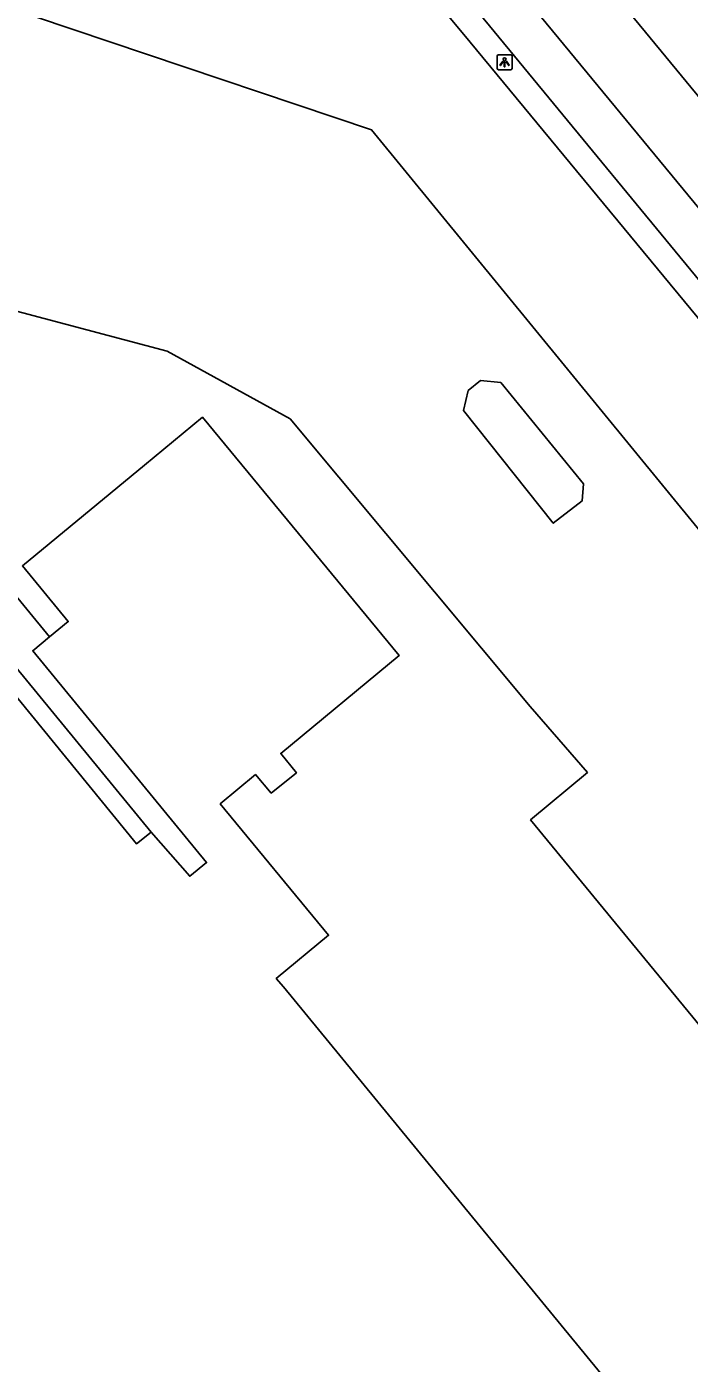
# Model space of a CAD drawing. Extents: x 156141 to 158132, y 385651 to 388399.
# Drawn here: x 157475.3 to 157519.3, y 386506.1 to 386594.9 of the extents above; entities that cross this region are included whole.
import ezdxf

# ---------------------------------------------------------------- set-up
doc = ezdxf.new("R2010")
doc.units = 0
for name, color, linetype in [('IMGEO_Berm_groen', 7, 'Continuous'), ('IMGEO_Fietspad_gesloten', 7, 'Continuous'), ('IMGEO_Hek', 7, 'Continuous'), ('IMGEO_Lichtpunt', 7, 'Continuous'), ('IMGEO_Pand', 7, 'Continuous'), ('IMGEO_Pand_overbouw', 7, 'Continuous'), ('IMGEO_Rijbaan_lokaal_gesloten', 7, 'Continuous')]:
    doc.layers.add(name, color=color, linetype=linetype)

msp = doc.modelspace()

# ---------------------------------------------------------------- linework, layer by layer
at = {"layer": 'IMGEO_Berm_groen'}
msp.add_lwpolyline([(157571.032, 386515.967), (157569.464, 386515.756), (157563.711, 386522.427), (157504.703, 386593.86), (157500, 386599.556), (157474.038, 386631.016)], dxfattribs=at)
at = {"layer": 'IMGEO_Fietspad_gesloten'}
for points in [[(157470.402, 386642.955), (157508.301, 386596.933), (157569.929, 386522.174), (157570.938, 386521.364)], [(157571.032, 386515.967), (157505.986, 386594.955), (157500, 386602.224), (157468.022, 386641.057), (157467.738, 386641.303)]]:
    msp.add_lwpolyline(points, dxfattribs=at)
at = {"layer": 'IMGEO_Hek'}
for points in [[(157504.703, 386593.86), (157500, 386599.556)], [(157563.711, 386522.427), (157504.703, 386593.86)]]:
    msp.add_lwpolyline(points, dxfattribs=at)
at = {"layer": 'IMGEO_Lichtpunt'}
for p, q in [((157506.498, 386592.944), (157506.498, 386592.137)), ((157506.498, 386592.944), (157506.498, 386592.137)), ((157507.4, 386593.039), (157506.592, 386593.039)), ((157507.4, 386593.039), (157506.592, 386593.039)), ((157507.494, 386592.137), (157507.494, 386592.944)), ((157507.494, 386592.137), (157507.494, 386592.944)), ((157506.592, 386592.043), (157507.4, 386592.043)), ((157506.592, 386592.043), (157507.4, 386592.043))]:
    msp.add_line(p, q, dxfattribs=at)
for points in [[(157506.872, 386592.608), (157506.911, 386592.58), (157506.723, 386592.318), (157506.685, 386592.345), (157506.872, 386592.608)], [(157506.974, 386592.56), (157507.021, 386592.56), (157507.021, 386592.238), (157506.974, 386592.238), (157506.974, 386592.56)], [(157507.084, 386592.58), (157507.122, 386592.607), (157507.309, 386592.345), (157507.27, 386592.317), (157507.084, 386592.58)]]:
    msp.add_lwpolyline(points, dxfattribs=at)
msp.add_circle((157506.997, 386592.742), 0.0994, dxfattribs=at)
for centre, start, end in [((157506.592, 386592.944), 90, 180), ((157506.592, 386592.944), 90, 180), ((157507.4, 386592.944), 0, 90), ((157507.4, 386592.944), 0, 90), ((157506.592, 386592.137), 180, 270), ((157506.592, 386592.137), 180, 270), ((157507.4, 386592.137), 270, 0), ((157507.4, 386592.137), 270, 360)]:
    msp.add_arc(centre, 0.0946, start, end, dxfattribs=at)
at = {"layer": 'IMGEO_Pand'}
for points in [[(157506.748, 386571.258), (157512.226, 386564.547), (157512.135, 386563.404), (157510.224, 386561.926), (157504.273, 386569.403), (157504.569, 386570.727), (157505.391, 386571.398), (157506.748, 386571.258)], [(157460.761, 386567.358), (157482.57, 386540.621), (157483.536, 386541.414), (157486.107, 386538.477), (157487.216, 386539.386), (157475.677, 386553.457), (157476.801, 386554.373), (157478.038, 386555.395), (157474.993, 386559.093), (157483.089, 386565.777), (157486.944, 386568.96), (157500.009, 386553.139), (157492.144, 386546.634), (157493.179, 386545.35), (157491.505, 386544.001), (157490.456, 386545.234), (157488.124, 386543.287), (157495.32, 386534.56), (157491.84, 386531.683), (157492.321, 386531.143), (157500, 386521.779), (157517.86, 386500)]]:
    msp.add_lwpolyline(points, dxfattribs=at)
at = {"layer": 'IMGEO_Pand_overbouw'}
msp.add_lwpolyline([(157483.536, 386541.414), (157486.107, 386538.477), (157487.216, 386539.386), (157475.677, 386553.457), (157476.801, 386554.373), (157463.539, 386570.547), (157461.209, 386568.623)], close=True, dxfattribs=at)
at = {"layer": 'IMGEO_Rijbaan_lokaal_gesloten'}
for points in [[(157440.185, 386618.119), (157441.667, 386615.821), (157440.114, 386614.602), (157457.918, 386601.876), (157459.496, 386601.111), (157463.415, 386599.749), (157498.164, 386588.038), (157524.178, 386556.253), (157530.117, 386556.049), (157566.085, 386512.302), (157580.687, 386514.238), (157593.904, 386524.945), (157594.573, 386534.074), (157597.966, 386536.942), (157641.486, 386572.982), (157656.949, 386585.816), (157668.946, 386595.566), (157713.757, 386632.61), (157734.895, 386649.22), (157805.111, 386707.246)], [(157477.147, 386641.982), (157478.408, 386640.594), (157500, 386614.415), (157511.879, 386599.99), (157572.037, 386526.941), (157575.402, 386522.913)], [(157569.864, 386437.767), (157571.768, 386439.211), (157570.692, 386440.98), (157572.413, 386442.055), (157573.01, 386444.828), (157583.482, 386451.262), (157508.722, 386542.216), (157512.498, 386545.37), (157508.698, 386549.744), (157492.758, 386568.863), (157484.608, 386573.356), (157464.342, 386578.733)]]:
    msp.add_lwpolyline(points, dxfattribs=at)

doc.saveas('drawing.dxf')
